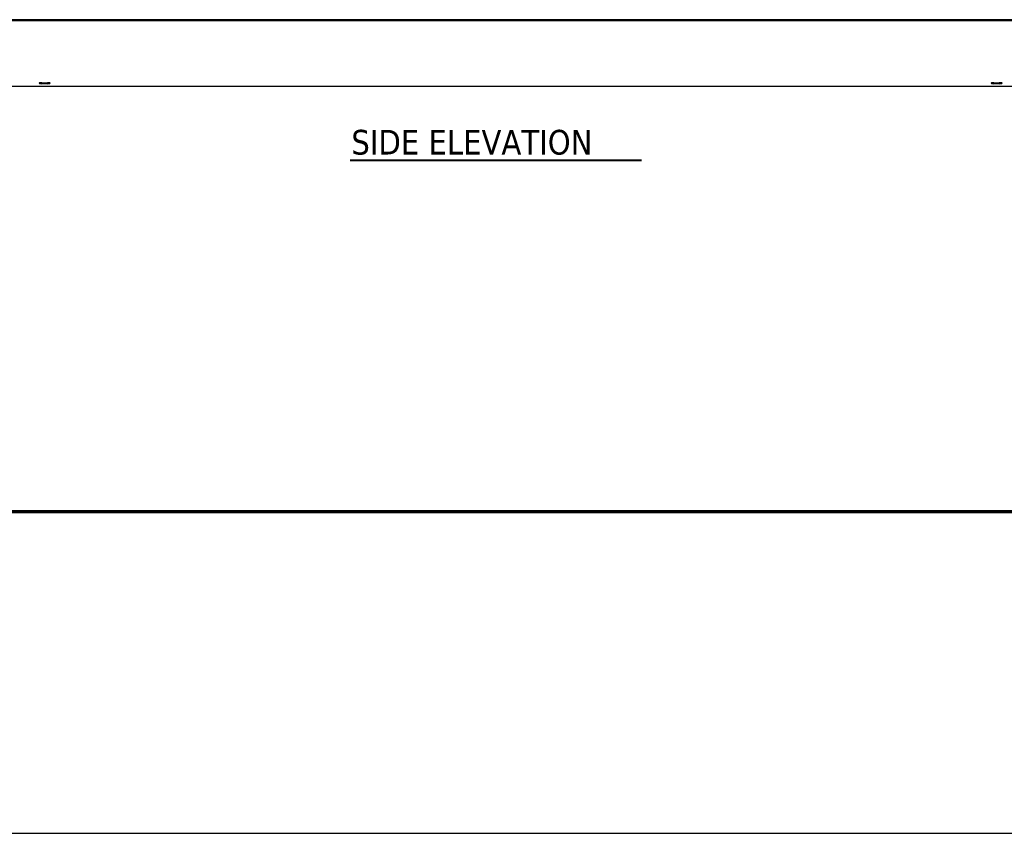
# Model space of a CAD drawing. Header units: inches. Extents: x 18 to 846, y -44 to 561.
# Tile 336 of 642: x 342 to 522, y -44 to 105. Entities that reach past the tile are written whole.
import ezdxf

# ---------------------------------------------------------------- set-up
doc = ezdxf.new("R2010")
doc.units = ezdxf.units.IN
doc.header["$LTSCALE"] = 24
doc.header["$MEASUREMENT"] = 0
for name, color, linetype, lineweight in [('Border (ANSI)', 7, 'Continuous', 70), ('Sketch Geometry (ANSI)', 7, 'Continuous', 25), ('Symbol (ANSI)', 7, 'Continuous', 25), ('Visible (ANSI)', 7, 'Continuous', 30)]:
    doc.layers.add(name, color=color, linetype=linetype, lineweight=lineweight)
doc.styles.add('Label Text (ANSI)', font='tahomabd.ttf')

# ---------------------------------------------------------------- blocks, each defined once
blk = doc.blocks.new('Borders SUPERIOR BORDER')
at = {"layer": 'Border (ANSI)'}
blk.add_line((35.25, 0.625), (0.75, 0.625), dxfattribs=at)

msp = doc.modelspace()

# ---------------------------------------------------------------- linework, layer by layer
at = {"layer": 'Sketch Geometry (ANSI)'}
msp.add_line((64.7706, -43.75028), (822.99252, -43.75028), dxfattribs=at)
at = {"layer": 'Symbol (ANSI)', "lineweight": 40}
msp.add_line((402.01717, 79.30758), (455.25803, 79.30758), dxfattribs=at)
at = {"layer": 'Visible (ANSI)'}
for p, q in [((532.67843, 104.8315), (337.67843, 104.8315)), ((339.67843, 104.8315), (530.67843, 104.8315)), ((530.17843, 104.966), (340.17843, 104.966)), ((338.26093, 92.8315), (532.09593, 92.8315)), ((345.67843, 93.438), (346.67843, 93.438)), ((346.67843, 93.27134), (345.67843, 93.27134)), ((519.67843, 93.438), (520.67843, 93.438)), ((520.67843, 93.27134), (519.67843, 93.27134))]:
    msp.add_line(p, q, dxfattribs=at)
for centre, major_axis in [((345.67843, 93.35467), (-0.5, 0)), ((346.67843, 93.35467), (0.5, 0)), ((519.67843, 93.35467), (-0.5, 0)), ((520.67843, 93.35467), (0.5, 0))]:
    msp.add_ellipse(centre, major_axis=major_axis, ratio=0.166666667, start_param=4.71238898, end_param=7.853981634, dxfattribs=at)

# ---------------------------------------------------------------- block references
at = {"xscale": 24, "yscale": 24, "zscale": 24}
msp.add_blockref('Borders SUPERIOR BORDER', (0, 0), dxfattribs=at)

# ---------------------------------------------------------------- texts
at = {"layer": 'Symbol (ANSI)', "insert": (402.23735, 80.22771), "char_height": 4.5119999, "attachment_point": 7, "style": 'Label Text (ANSI)'}
msp.add_mtext('SIDE ELEVATION', dxfattribs=at)

doc.saveas('drawing.dxf')
